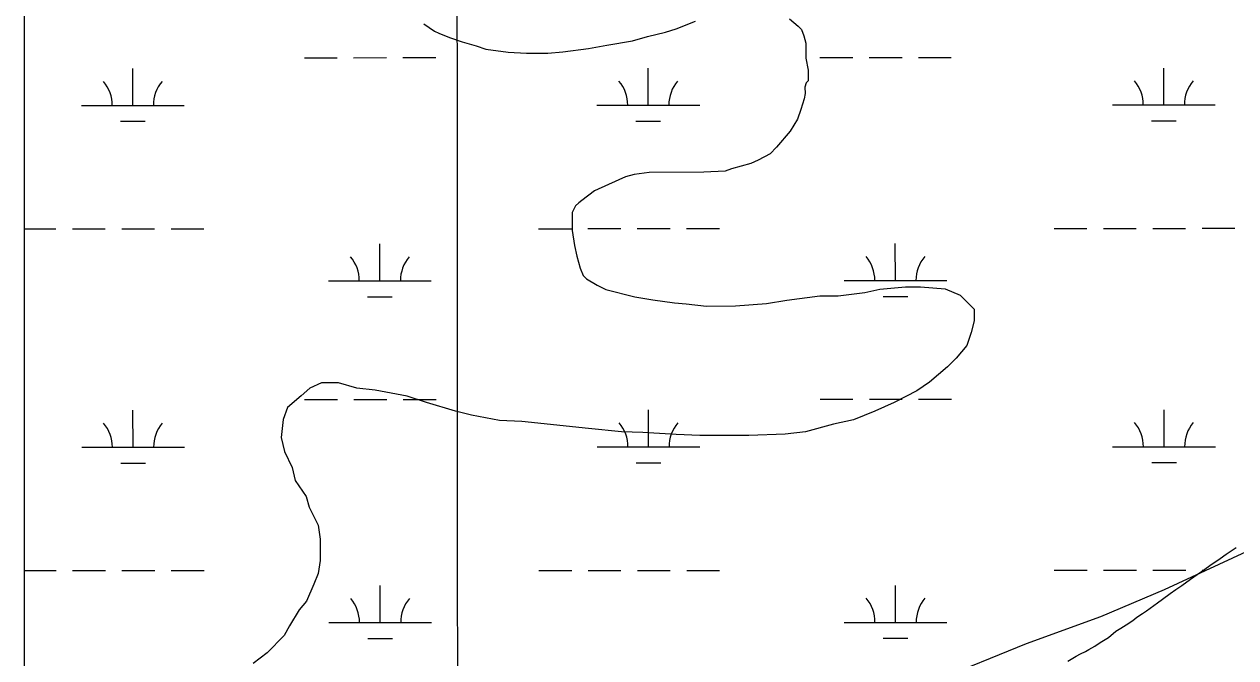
# Model space of a CAD drawing. Extents: x 3279314 to 3317160, y 734079 to 759431.
# Drawn here: x 3301399 to 3302578, y 742298 to 742915 of the extents above; entities that cross this region are included whole.
import ezdxf

# ---------------------------------------------------------------- set-up
doc = ezdxf.new("R2010")
doc.units = 0
for name, color, linetype in [('V-GRID-MAJR', 7, 'Continuous'), ('V-SITE-VEGE', 7, 'Continuous'), ('V-TOPO-SHOR', 7, 'Continuous'), ('V-WETL-SWMP', 7, 'Continuous')]:
    doc.layers.add(name, color=color, linetype=linetype)

msp = doc.modelspace()

# ---------------------------------------------------------------- linework, layer by layer
at = {"layer": 'V-GRID-MAJR'}
msp.add_spline([(3301822.6, 739465.2), (3301819.1, 745523.7), (3301815.6, 751585.5), (3301812, 757647.4), (3301812, 757650.7)], degree=3, dxfattribs=at)
at = {"layer": 'V-SITE-VEGE'}
for points in [[(3302144.1, 742920.4), (3302152.5, 742913.1), (3302155.6, 742910), (3302157.8, 742903.8), (3302159.9, 742896.5), (3302160, 742881.9), (3302162.1, 742870.4), (3302162.1, 742860), (3302160.1, 742857.9), (3302159, 742853.8), (3302159.1, 742847.5), (3302158.1, 742842.3), (3302155, 742831.9), (3302151.9, 742822.5), (3302144.7, 742811), (3302131.2, 742795.3), (3302125, 742789), (3302113.5, 742782.7), (3302106.3, 742779.5), (3302087.5, 742774.2), (3302081.3, 742772.1), (3302060.4, 742771), (3302007.3, 742770.7), (3301992.7, 742768.6), (3301984.4, 742766.4), (3301967.8, 742759.1), (3301954.2, 742752.7), (3301941.8, 742743.3), (3301938.7, 742741.2), (3301935.6, 742738.1), (3301932.5, 742731.8), (3301932.5, 742714.1), (3301934.7, 742699.5), (3301936.8, 742689.1), (3301940, 742677.6), (3301943.2, 742670.4), (3301946.3, 742667.3), (3301956.8, 742661), (3301965.1, 742656.9), (3301993.3, 742649.8), (3302011, 742646.7), (3302031.9, 742643.7), (3302043.3, 742642.7), (3302063.2, 742640.7), (3302091.3, 742640.9), (3302121.5, 742643.1), (3302141.3, 742646.3), (3302173.6, 742650.6), (3302191.3, 742650.7), (3302217.3, 742654), (3302231.9, 742657.2), (3302256.9, 742659.4), (3302271.5, 742659.4), (3302295.5, 742657.5), (3302310.1, 742651.3), (3302323.7, 742637.8), (3302323.7, 742626.3), (3302320.7, 742614.9), (3302316.6, 742602.3), (3302306.2, 742589.8), (3302297.9, 742581.4), (3302280.3, 742566.7), (3302267.8, 742558.3), (3302246, 742546.8), (3302227.2, 742538.3), (3302206.4, 742529.9), (3302186.7, 742525.6), (3302159.6, 742518.2), (3302139.8, 742516), (3302104.4, 742514.8), (3302056.5, 742514.6), (3302033.5, 742515.5), (3302001.2, 742517.5), (3301980.4, 742518.4), (3301948.1, 742521.4), (3301883.4, 742528.4), (3301861.5, 742529.3), (3301834.4, 742534.4), (3301818.8, 742538.5), (3301790.6, 742546.7), (3301771.8, 742552.8), (3301740.5, 742558.9), (3301722.8, 742560.9), (3301705, 742566.1), (3301688.4, 742566), (3301676.9, 742560.7), (3301668.6, 742553.4), (3301655.1, 742541.8), (3301651, 742530.4), (3301649, 742512.6), (3301652.2, 742499.1), (3301659.6, 742483.5), (3301662.8, 742471), (3301673.3, 742455.4), (3301676.4, 742445), (3301684.9, 742427.4), (3301687, 742413.8), (3301687.1, 742393), (3301685.1, 742380.5), (3301681, 742370), (3301673.8, 742353.3), (3301666.5, 742345), (3301657.2, 742329.3), (3301652, 742319.9), (3301635.4, 742303.1), (3301621.9, 742292.6)], [(3301787.8, 742915.5), (3301798.2, 742908.3), (3301802.4, 742906.2), (3301812.8, 742902.1), (3301825.4, 742898), (3301838.9, 742893.9), (3301848.3, 742890.8), (3301870.2, 742887.8), (3301888, 742886.8), (3301908.8, 742886.9), (3301923.4, 742888.1), (3301948.4, 742891.3), (3301966.1, 742894.5), (3301991.1, 742898.8), (3302005.6, 742903), (3302023.3, 742907.3), (3302033.7, 742910.5), (3302052.4, 742917.9)], [(3302414.9, 742295.1), (3302423.1, 742299.8), (3302427.4, 742302.1), (3302432.2, 742304.4), (3302435.5, 742306.4), (3302441.1, 742309.5), (3302446.4, 742313.1), (3302454.6, 742318.2), (3302461.7, 742324.1), (3302466.7, 742327), (3302471.6, 742330.3), (3302478.2, 742334.7), (3302482, 742337.7), (3302487.6, 742341.3), (3302491.4, 742344.1), (3302502.3, 742351.8), (3302507.1, 742355.4), (3302514.7, 742360.8), (3302520, 742364.9), (3302525.9, 742368.8), (3302534.5, 742374.7), (3302548.2, 742384.4), (3302553.1, 742388), (3302563.2, 742394.9), (3302569, 742399), (3302572.9, 742401.8), (3302578.9, 742405.7)]]:
    msp.add_lwpolyline(points, dxfattribs=at)
at = {"layer": 'V-TOPO-SHOR'}
msp.add_lwpolyline([(3301312.7, 741770.1), (3301409.3, 741820), (3301488.4, 741849.6), (3301553.7, 741865.8), (3301615.8, 741899.1), (3301646.8, 741915.7), (3301702.1, 741952.5), (3301740.3, 741989.6), (3301775, 742019.9), (3301813, 742046.7), (3301871.8, 742086.9), (3301913.3, 742113.6), (3301985.7, 742150.2), (3302033.9, 742173.4), (3302089.1, 742203.4), (3302168.2, 742226.2), (3302226.7, 742249.3), (3302285.3, 742275.8), (3302374.8, 742312.1), (3302447, 742338.4), (3302509, 742364.8), (3302602.1, 742407.9)], dxfattribs=at)
at = {"layer": 'V-WETL-SWMP'}
for p, q in [((3301398.9, 744203.2), (3301398.9, 739465)), ((3301398.9, 744203.2), (3301398.9, 739465)), ((3301671.6, 742882.4), (3301703.6, 742882.4)), ((3301719.6, 742882.4), (3301751.6, 742882.5)), ((3301767.6, 742882.5), (3301799.6, 742882.5)), ((3302173.5, 742882.7), (3302205.5, 742882.7)), ((3302221.5, 742882.7), (3302253.5, 742882.7)), ((3302269.5, 742882.7), (3302301.5, 742882.7)), ((3301504.6, 742835.9), (3301504.6, 742871.9)), ((3302006.5, 742836.2), (3302006.5, 742872.2)), ((3302508.4, 742836.4), (3302508.4, 742872.4)), ((3301454.6, 742835.9), (3301554.6, 742835.9)), ((3301956.5, 742836.1), (3302056.5, 742836.2)), ((3302458.4, 742836.4), (3302558.4, 742836.4)), ((3301492.6, 742820.5), (3301516.6, 742820.5)), ((3301994.5, 742820.7), (3302018.5, 742820.7)), ((3302496.4, 742821), (3302520.4, 742821)), ((3301398.9, 742715.8), (3301429.8, 742715.8)), ((3301445.8, 742715.8), (3301477.8, 742715.8)), ((3301493.8, 742715.8), (3301525.8, 742715.8)), ((3301541.8, 742715.8), (3301573.8, 742715.9)), ((3301899.7, 742716), (3301931.7, 742716)), ((3301947.7, 742716.1), (3301979.7, 742716.1)), ((3301995.7, 742716.1), (3302027.7, 742716.1)), ((3302043.7, 742716.1), (3302075.7, 742716.1)), ((3302401.6, 742716.3), (3302433.6, 742716.3)), ((3302449.6, 742716.3), (3302481.6, 742716.3)), ((3302497.6, 742716.3), (3302529.6, 742716.3)), ((3302545.6, 742716.4), (3302577.6, 742716.4)), ((3301745.2, 742665.2), (3301745.1, 742701.2)), ((3302247.1, 742665.5), (3302247, 742701.5)), ((3301695.2, 742665.2), (3301795.2, 742665.2)), ((3302197.1, 742665.4), (3302297.1, 742665.5)), ((3301733.2, 742649.8), (3301757.2, 742649.8)), ((3302235.1, 742650), (3302259.1, 742650)), ((3301671.8, 742549.7), (3301703.8, 742549.8)), ((3301719.8, 742549.8), (3301751.8, 742549.8)), ((3301767.8, 742549.8), (3301799.8, 742549.8)), ((3302173.7, 742550), (3302205.7, 742550)), ((3302221.7, 742550), (3302253.7, 742550)), ((3302269.7, 742550), (3302301.7, 742550.1)), ((3301504.8, 742503.2), (3301504.7, 742539.2)), ((3302006.7, 742503.5), (3302006.7, 742539.5)), ((3302508.6, 742503.7), (3302508.6, 742539.7)), ((3301454.8, 742503.2), (3301554.8, 742503.2)), ((3301956.7, 742503.5), (3302056.7, 742503.5)), ((3302458.6, 742503.7), (3302558.6, 742503.8)), ((3301492.8, 742487.8), (3301516.8, 742487.8)), ((3301994.7, 742488), (3302018.7, 742488.1)), ((3302496.6, 742488.3), (3302520.6, 742488.3)), ((3302563.2, 742394.9), (3302569, 742399)), ((3302563.2, 742394.9), (3302569, 742399)), ((3302569, 742399), (3302572.9, 742401.8)), ((3302569, 742399), (3302572.9, 742401.8)), ((3302572.9, 742401.8), (3302579, 742405.7)), ((3302572.9, 742401.8), (3302579, 742405.7)), ((3301995.9, 742383.4), (3302027.9, 742383.4)), ((3302043.9, 742383.4), (3302075.9, 742383.4)), ((3302401.8, 742383.6), (3302433.8, 742383.6)), ((3302449.8, 742383.6), (3302481.8, 742383.6)), ((3302497.8, 742383.7), (3302529.8, 742383.7)), ((3302534.5, 742374.7), (3302548.2, 742384.4)), ((3302534.5, 742374.7), (3302548.2, 742384.4)), ((3302545.8, 742383.7), (3302547.2, 742383.7)), ((3302548.2, 742384.4), (3302553.1, 742388)), ((3302548.2, 742384.4), (3302553.1, 742388)), ((3302553.1, 742388), (3302563.2, 742394.9)), ((3302553.1, 742388), (3302563.2, 742394.9)), ((3301398.9, 742383.1), (3301430, 742383.1)), ((3301446, 742383.1), (3301478, 742383.1)), ((3301494, 742383.1), (3301526, 742383.2)), ((3301542, 742383.2), (3301574, 742383.2)), ((3301899.9, 742383.4), (3301931.9, 742383.4)), ((3301947.9, 742383.4), (3301979.9, 742383.4)), ((3302525.9, 742368.8), (3302534.5, 742374.7)), ((3302525.9, 742368.8), (3302534.5, 742374.7)), ((3301745.3, 742332.5), (3301745.3, 742368.5)), ((3302247.2, 742332.8), (3302247.2, 742368.8)), ((3302507.1, 742355.4), (3302514.7, 742360.8)), ((3302507.1, 742355.4), (3302514.7, 742360.8)), ((3302514.7, 742360.8), (3302520.1, 742364.9)), ((3302514.7, 742360.8), (3302520.1, 742364.9)), ((3302520.1, 742364.9), (3302525.9, 742368.8)), ((3302520.1, 742364.9), (3302525.9, 742368.8)), ((3302491.4, 742344.1), (3302502.3, 742351.8)), ((3302491.4, 742344.1), (3302502.3, 742351.8)), ((3302502.3, 742351.8), (3302507.1, 742355.4)), ((3302502.3, 742351.8), (3302507.1, 742355.4)), ((3302478.2, 742334.7), (3302482, 742337.7)), ((3302478.2, 742334.7), (3302482, 742337.7)), ((3302482, 742337.7), (3302487.6, 742341.3)), ((3302482, 742337.7), (3302487.6, 742341.3)), ((3302487.6, 742341.3), (3302491.4, 742344.1)), ((3302487.6, 742341.3), (3302491.4, 742344.1)), ((3301695.3, 742332.5), (3301795.3, 742332.6)), ((3302197.2, 742332.8), (3302297.2, 742332.8)), ((3302461.7, 742324.1), (3302466.7, 742327)), ((3302461.7, 742324.1), (3302466.7, 742327)), ((3302466.7, 742327), (3302471.6, 742330.3)), ((3302466.7, 742327), (3302471.6, 742330.3)), ((3302471.6, 742330.3), (3302478.2, 742334.7)), ((3302471.6, 742330.3), (3302478.2, 742334.7)), ((3301733.3, 742317.1), (3301757.3, 742317.1)), ((3302235.2, 742317.3), (3302259.2, 742317.4)), ((3302441.1, 742309.5), (3302446.4, 742313.1)), ((3302441.1, 742309.5), (3302446.4, 742313.1)), ((3302446.4, 742313.1), (3302454.6, 742318.2)), ((3302446.4, 742313.1), (3302454.6, 742318.2)), ((3302454.6, 742318.2), (3302461.7, 742324.1)), ((3302454.6, 742318.2), (3302461.7, 742324.1)), ((3302423.1, 742299.8), (3302427.4, 742302.1)), ((3302423.1, 742299.8), (3302427.4, 742302.1)), ((3302427.4, 742302.1), (3302432.2, 742304.4)), ((3302427.4, 742302.1), (3302432.2, 742304.4)), ((3302432.2, 742304.4), (3302435.5, 742306.4)), ((3302432.2, 742304.4), (3302435.5, 742306.4)), ((3302435.5, 742306.4), (3302441.1, 742309.5)), ((3302435.5, 742306.4), (3302441.1, 742309.5)), ((3302414.9, 742295.1), (3302423.1, 742299.8)), ((3302414.9, 742295.1), (3302423.1, 742299.8))]:
    msp.add_line(p, q, dxfattribs=at)
for centre, start, end in [((3301449.4, 742836.3), 359.2573, 40.801), ((3301559.8, 742836.4), 139.2573, 180.801), ((3301951.3, 742836.6), 359.2573, 40.801), ((3302061.7, 742836.7), 139.2573, 180.801), ((3302453.2, 742836.9), 359.2573, 40.801), ((3302563.7, 742836.9), 139.2573, 180.801), ((3301689.9, 742665.7), 359.2573, 40.801), ((3301800.4, 742665.7), 139.2573, 180.801), ((3302191.8, 742665.9), 359.2573, 40.801), ((3302302.3, 742666), 139.2573, 180.801), ((3301449.5, 742503.7), 359.2573, 40.801), ((3301560, 742503.7), 139.2573, 180.801), ((3301951.4, 742503.9), 359.2573, 40.801), ((3302061.9, 742504), 139.2573, 180.801), ((3302453.3, 742504.2), 359.2573, 40.801), ((3302563.8, 742504.2), 139.2573, 180.801), ((3301690.1, 742333), 359.2573, 40.801), ((3301800.6, 742333), 139.2573, 180.801), ((3302192, 742333.2), 359.2573, 40.801), ((3302302.5, 742333.3), 139.2573, 180.801)]:
    msp.add_arc(centre, 35.2, start, end, dxfattribs=at)

doc.saveas('drawing.dxf')
